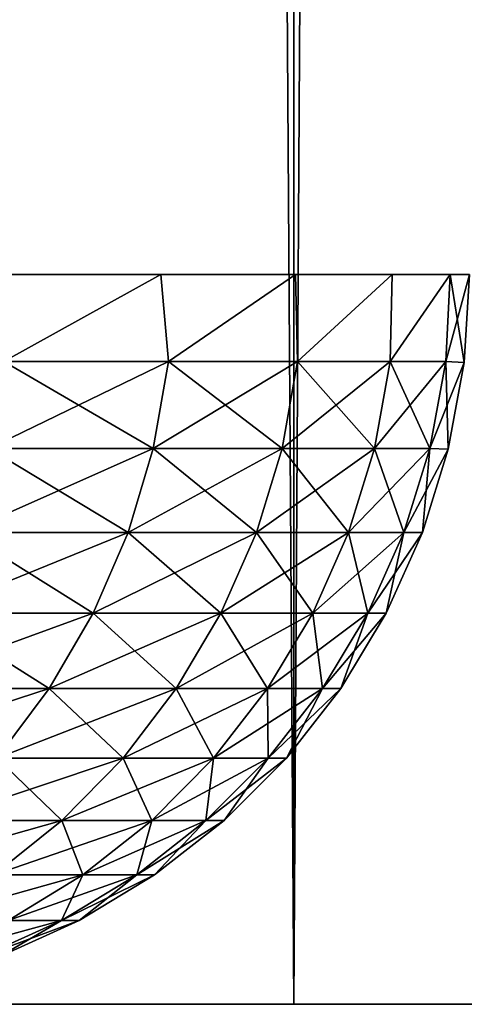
# Model space of a CAD drawing. Header units: millimetres. Extents: x -522 to 188, y -54 to 63.
# Tile 946 of 1056: x 11.284 to 11.893, y -36.8 to -35.451. Entities that reach past the tile are written whole.
import ezdxf

# ---------------------------------------------------------------- set-up
doc = ezdxf.new("R2010")
doc.units = ezdxf.units.MM
doc.header["$LTSCALE"] = 65.185185
for name, color, linetype in [('1', 7, 'CONTINUOUS'), ('2', 7, 'CONTINUOUS'), ('3', 7, 'CONTINUOUS'), ('8', 7, 'CONTINUOUS'), ('9', 7, 'CONTINUOUS')]:
    doc.layers.add(name, color=color, linetype=linetype)

msp = doc.modelspace()

# ---------------------------------------------------------------- linework, layer by layer
at = {"layer": '1', "color": 7, "linetype": 'CONTINUOUS'}
for points in [[(11.2583, 23, -6.5), (11.6593, 23, -5.7498), (11.2583, -36.8, -6.5), (11.2583, 23, -6.5)], [(11.2583, -36.8, -6.5), (11.6593, 23, -5.7498), (11.6593, -36.8, -5.7498), (11.2583, -36.8, -6.5)], [(11.6593, -36.8, -5.7498), (12.0104, 23, -4.9749), (12.0104, -36.8, -4.9749), (11.6593, -36.8, -5.7498)], [(11.6593, 23, -5.7498), (12.0104, 23, -4.9749), (11.6593, -36.8, -5.7498), (11.6593, 23, -5.7498)]]:
    msp.add_3dface(points, dxfattribs=at)
at = {"layer": '2', "color": 7, "linetype": 'CONTINUOUS'}
for points in [[(11.6593, -36.8, 5.7498), (11.2583, 23, 6.5), (11.2583, -36.8, 6.5), (11.6593, -36.8, 5.7498)], [(11.6593, 23, 5.7498), (11.2583, 23, 6.5), (11.6593, -36.8, 5.7498), (11.6593, 23, 5.7498)], [(12.0104, -36.8, 4.9749), (11.6593, 23, 5.7498), (11.6593, -36.8, 5.7498), (12.0104, -36.8, 4.9749)], [(12.0104, 23, 4.9749), (11.6593, 23, 5.7498), (12.0104, -36.8, 4.9749), (12.0104, 23, 4.9749)]]:
    msp.add_3dface(points, dxfattribs=at)
at = {"layer": '3', "color": 7, "linetype": 'CONTINUOUS'}
for points in [[(10.7102, -36.8, 5.4122), (11.6593, -36.8, 5.7498), (10.3248, -36.8, 6.1154), (10.7102, -36.8, 5.4122)], [(11.6593, -36.8, 5.7498), (11.2583, -36.8, 6.5), (10.3248, -36.8, 6.1154), (11.6593, -36.8, 5.7498)], [(11.2583, -36.8, -6.5), (11.6593, -36.8, -5.7498), (10.3248, -36.8, -6.1154), (11.2583, -36.8, -6.5)], [(10.3248, -36.8, -6.1154), (11.6593, -36.8, -5.7498), (10.7102, -36.8, -5.4122), (10.3248, -36.8, -6.1154)], [(11.0478, -36.8, 4.6847), (12.0104, -36.8, 4.9749), (10.7102, -36.8, 5.4122), (11.0478, -36.8, 4.6847)], [(12.0104, -36.8, 4.9749), (11.6593, -36.8, 5.7498), (10.7102, -36.8, 5.4122), (12.0104, -36.8, 4.9749)], [(10.7102, -36.8, -5.4122), (12.0104, -36.8, -4.9749), (11.0478, -36.8, -4.6847), (10.7102, -36.8, -5.4122)], [(11.6593, -36.8, -5.7498), (12.0104, -36.8, -4.9749), (10.7102, -36.8, -5.4122), (11.6593, -36.8, -5.7498)], [(11.336, -36.8, 3.9363), (12.3101, -36.8, 4.1788), (11.0478, -36.8, 4.6847), (11.336, -36.8, 3.9363)], [(12.3101, -36.8, 4.1788), (12.0104, -36.8, 4.9749), (11.0478, -36.8, 4.6847), (12.3101, -36.8, 4.1788)], [(11.0478, -36.8, -4.6847), (12.3101, -36.8, -4.1788), (11.336, -36.8, -3.9363), (11.0478, -36.8, -4.6847)], [(12.0104, -36.8, -4.9749), (12.3101, -36.8, -4.1788), (11.0478, -36.8, -4.6847), (12.0104, -36.8, -4.9749)], [(11.5736, -36.8, 3.1703), (12.557, -36.8, 3.3647), (11.336, -36.8, 3.9363), (11.5736, -36.8, 3.1703)], [(12.557, -36.8, 3.3647), (12.3101, -36.8, 4.1788), (11.336, -36.8, 3.9363), (12.557, -36.8, 3.3647)], [(11.336, -36.8, -3.9363), (12.557, -36.8, -3.3647), (11.5736, -36.8, -3.1703), (11.336, -36.8, -3.9363)], [(12.3101, -36.8, -4.1788), (12.557, -36.8, -3.3647), (11.336, -36.8, -3.9363), (12.3101, -36.8, -4.1788)], [(11.7595, -36.8, 2.3902), (12.7502, -36.8, 2.5362), (11.5736, -36.8, 3.1703), (11.7595, -36.8, 2.3902)], [(12.7502, -36.8, 2.5362), (12.557, -36.8, 3.3647), (11.5736, -36.8, 3.1703), (12.7502, -36.8, 2.5362)], [(12.557, -36.8, -3.3647), (12.7502, -36.8, -2.5362), (11.5736, -36.8, -3.1703), (12.557, -36.8, -3.3647)], [(11.5736, -36.8, -3.1703), (12.7502, -36.8, -2.5362), (11.7595, -36.8, -2.3902), (11.5736, -36.8, -3.1703)], [(11.8929, -36.8, 1.5994), (12.8888, -36.8, 1.6969), (11.7595, -36.8, 2.3902), (11.8929, -36.8, 1.5994)], [(12.8888, -36.8, 1.6969), (12.7502, -36.8, 2.5362), (11.7595, -36.8, 2.3902), (12.8888, -36.8, 1.6969)], [(12.7502, -36.8, -2.5362), (12.8888, -36.8, -1.6969), (11.7595, -36.8, -2.3902), (12.7502, -36.8, -2.5362)], [(11.7595, -36.8, -2.3902), (12.8888, -36.8, -1.6969), (11.8929, -36.8, -1.5994), (11.7595, -36.8, -2.3902)]]:
    msp.add_3dface(points, dxfattribs=at)
at = {"layer": '8', "color": 3, "linetype": 'CONTINUOUS'}
for points in [[(11.4772, -35.8, -3.1439), (11.2617, -35.9192, -3.8228), (11.2416, -35.8, -3.9035), (11.4772, -35.8, -3.1439)], [(11.4876, -35.9192, -3.0781), (11.2617, -35.9192, -3.8228), (11.4772, -35.8, -3.1439), (11.4876, -35.9192, -3.0781)], [(11.6615, -35.8, -2.3703), (11.4876, -35.9192, -3.0781), (11.4772, -35.8, -3.1439), (11.6615, -35.8, -2.3703)], [(11.6644, -35.9192, -2.3202), (11.4876, -35.9192, -3.0781), (11.6615, -35.8, -2.3703), (11.6644, -35.9192, -2.3202)], [(11.7938, -35.8, -1.5861), (11.6644, -35.9192, -2.3202), (11.6615, -35.8, -2.3703), (11.7938, -35.8, -1.5861)], [(11.7911, -35.9192, -1.5523), (11.6644, -35.9192, -2.3202), (11.7938, -35.8, -1.5861), (11.7911, -35.9192, -1.5523)], [(11.8674, -35.9192, -0.7778), (11.7911, -35.9192, -1.5523), (11.8734, -35.8, -0.7948), (11.8674, -35.9192, -0.7778)], [(11.8734, -35.8, -0.7948), (11.7911, -35.9192, -1.5523), (11.7938, -35.8, -1.5861), (11.8734, -35.8, -0.7948)], [(11.8927, -35.9205), (11.8674, -35.9192, -0.7778), (11.9, -35.8), (11.8927, -35.9205)], [(11.9, -35.8), (11.8674, -35.9192, -0.7778), (11.8734, -35.8, -0.7948), (11.9, -35.8)], [(11.4876, -35.9192, -3.0781), (11.2412, -36.0381, -3.8159), (11.2617, -35.9192, -3.8228), (11.4876, -35.9192, -3.0781)], [(11.4667, -36.0381, -3.0725), (11.2412, -36.0381, -3.8159), (11.4876, -35.9192, -3.0781), (11.4667, -36.0381, -3.0725)], [(11.6431, -36.0381, -2.316), (11.4667, -36.0381, -3.0725), (11.6644, -35.9192, -2.3202), (11.6431, -36.0381, -2.316)], [(11.6644, -35.9192, -2.3202), (11.4667, -36.0381, -3.0725), (11.4876, -35.9192, -3.0781), (11.6644, -35.9192, -2.3202)], [(11.7697, -36.0381, -1.5495), (11.6431, -36.0381, -2.316), (11.7911, -35.9192, -1.5523), (11.7697, -36.0381, -1.5495)], [(11.7911, -35.9192, -1.5523), (11.6431, -36.0381, -2.316), (11.6644, -35.9192, -2.3202), (11.7911, -35.9192, -1.5523)], [(11.8458, -36.0381, -0.7764), (11.7697, -36.0381, -1.5495), (11.8674, -35.9192, -0.7778), (11.8458, -36.0381, -0.7764)], [(11.8674, -35.9192, -0.7778), (11.7697, -36.0381, -1.5495), (11.7911, -35.9192, -1.5523), (11.8674, -35.9192, -0.7778)], [(11.8927, -35.9205), (11.8458, -36.0381, -0.7764), (11.8674, -35.9192, -0.7778), (11.8927, -35.9205)], [(11.8709, -36.0393), (11.8458, -36.0381, -0.7764), (11.8927, -35.9205), (11.8709, -36.0393)], [(11.4321, -36.1536, -3.0632), (11.2073, -36.1536, -3.8044), (11.4667, -36.0381, -3.0725), (11.4321, -36.1536, -3.0632)], [(11.4667, -36.0381, -3.0725), (11.2073, -36.1536, -3.8044), (11.2412, -36.0381, -3.8159), (11.4667, -36.0381, -3.0725)], [(11.608, -36.1536, -2.309), (11.4321, -36.1536, -3.0632), (11.6431, -36.0381, -2.316), (11.608, -36.1536, -2.309)], [(11.6431, -36.0381, -2.316), (11.4321, -36.1536, -3.0632), (11.4667, -36.0381, -3.0725), (11.6431, -36.0381, -2.316)], [(11.7697, -36.0381, -1.5495), (11.608, -36.1536, -2.309), (11.6431, -36.0381, -2.316), (11.7697, -36.0381, -1.5495)], [(11.7341, -36.1536, -1.5448), (11.608, -36.1536, -2.309), (11.7697, -36.0381, -1.5495), (11.7341, -36.1536, -1.5448)], [(11.8458, -36.0381, -0.7764), (11.7341, -36.1536, -1.5448), (11.7697, -36.0381, -1.5495), (11.8458, -36.0381, -0.7764)], [(11.8101, -36.1536, -0.7741), (11.7341, -36.1536, -1.5448), (11.8458, -36.0381, -0.7764), (11.8101, -36.1536, -0.7741)], [(11.8709, -36.0393), (11.8101, -36.1536, -0.7741), (11.8458, -36.0381, -0.7764), (11.8709, -36.0393)], [(11.8354, -36.1536), (11.8101, -36.1536, -0.7741), (11.8709, -36.0393), (11.8354, -36.1536)], [(11.3843, -36.2639, -3.0504), (11.1604, -36.2639, -3.7885), (11.4321, -36.1536, -3.0632), (11.3843, -36.2639, -3.0504)], [(11.4321, -36.1536, -3.0632), (11.1604, -36.2639, -3.7885), (11.2073, -36.1536, -3.8044), (11.4321, -36.1536, -3.0632)], [(11.5594, -36.2639, -2.2993), (11.3843, -36.2639, -3.0504), (11.608, -36.1536, -2.309), (11.5594, -36.2639, -2.2993)], [(11.608, -36.1536, -2.309), (11.3843, -36.2639, -3.0504), (11.4321, -36.1536, -3.0632), (11.608, -36.1536, -2.309)], [(11.7341, -36.1536, -1.5448), (11.5594, -36.2639, -2.2993), (11.608, -36.1536, -2.309), (11.7341, -36.1536, -1.5448)], [(11.6851, -36.2639, -1.5384), (11.5594, -36.2639, -2.2993), (11.7341, -36.1536, -1.5448), (11.6851, -36.2639, -1.5384)], [(11.8101, -36.1536, -0.7741), (11.6851, -36.2639, -1.5384), (11.7341, -36.1536, -1.5448), (11.8101, -36.1536, -0.7741)], [(11.7607, -36.2639, -0.7708), (11.6851, -36.2639, -1.5384), (11.8101, -36.1536, -0.7741), (11.7607, -36.2639, -0.7708)], [(11.7859, -36.2639), (11.7607, -36.2639, -0.7708), (11.8354, -36.1536), (11.7859, -36.2639)], [(11.8354, -36.1536), (11.7607, -36.2639, -0.7708), (11.8101, -36.1536, -0.7741), (11.8354, -36.1536)], [(11.3843, -36.2639, -3.0504), (11.1013, -36.3674, -3.7684), (11.1604, -36.2639, -3.7885), (11.3843, -36.2639, -3.0504)], [(11.324, -36.3674, -3.0343), (11.1013, -36.3674, -3.7684), (11.3843, -36.2639, -3.0504), (11.324, -36.3674, -3.0343)], [(11.5594, -36.2639, -2.2993), (11.324, -36.3674, -3.0343), (11.3843, -36.2639, -3.0504), (11.5594, -36.2639, -2.2993)], [(11.4982, -36.3674, -2.2871), (11.324, -36.3674, -3.0343), (11.5594, -36.2639, -2.2993), (11.4982, -36.3674, -2.2871)], [(11.6851, -36.2639, -1.5384), (11.4982, -36.3674, -2.2871), (11.5594, -36.2639, -2.2993), (11.6851, -36.2639, -1.5384)], [(11.6232, -36.3674, -1.5302), (11.4982, -36.3674, -2.2871), (11.6851, -36.2639, -1.5384), (11.6232, -36.3674, -1.5302)], [(11.7607, -36.2639, -0.7708), (11.6232, -36.3674, -1.5302), (11.6851, -36.2639, -1.5384), (11.7607, -36.2639, -0.7708)], [(11.6984, -36.3674, -0.7668), (11.6232, -36.3674, -1.5302), (11.7607, -36.2639, -0.7708), (11.6984, -36.3674, -0.7668)], [(11.7859, -36.2639), (11.6984, -36.3674, -0.7668), (11.7607, -36.2639, -0.7708), (11.7859, -36.2639)], [(11.7235, -36.3674), (11.6984, -36.3674, -0.7668), (11.7859, -36.2639), (11.7235, -36.3674)], [(11.2521, -36.4626, -3.015), (11.0308, -36.4626, -3.7444), (11.324, -36.3674, -3.0343), (11.2521, -36.4626, -3.015)], [(11.324, -36.3674, -3.0343), (11.0308, -36.4626, -3.7444), (11.1013, -36.3674, -3.7684), (11.324, -36.3674, -3.0343)], [(11.4252, -36.4626, -2.2726), (11.2521, -36.4626, -3.015), (11.4982, -36.3674, -2.2871), (11.4252, -36.4626, -2.2726)], [(11.4982, -36.3674, -2.2871), (11.2521, -36.4626, -3.015), (11.324, -36.3674, -3.0343), (11.4982, -36.3674, -2.2871)], [(11.5493, -36.4626, -1.5205), (11.4252, -36.4626, -2.2726), (11.6232, -36.3674, -1.5302), (11.5493, -36.4626, -1.5205)], [(11.6232, -36.3674, -1.5302), (11.4252, -36.4626, -2.2726), (11.4982, -36.3674, -2.2871), (11.6232, -36.3674, -1.5302)], [(11.624, -36.4626, -0.7619), (11.5493, -36.4626, -1.5205), (11.6984, -36.3674, -0.7668), (11.624, -36.4626, -0.7619)], [(11.6984, -36.3674, -0.7668), (11.5493, -36.4626, -1.5205), (11.6232, -36.3674, -1.5302), (11.6984, -36.3674, -0.7668)], [(11.649, -36.4626), (11.624, -36.4626, -0.7619), (11.7235, -36.3674), (11.649, -36.4626)], [(11.7235, -36.3674), (11.624, -36.4626, -0.7619), (11.6984, -36.3674, -0.7668), (11.7235, -36.3674)], [(11.4252, -36.4626, -2.2726), (11.1696, -36.5481, -2.9929), (11.2521, -36.4626, -3.015), (11.4252, -36.4626, -2.2726)], [(11.3414, -36.5481, -2.2559), (11.1696, -36.5481, -2.9929), (11.4252, -36.4626, -2.2726), (11.3414, -36.5481, -2.2559)], [(11.5493, -36.4626, -1.5205), (11.3414, -36.5481, -2.2559), (11.4252, -36.4626, -2.2726), (11.5493, -36.4626, -1.5205)], [(11.4646, -36.5481, -1.5093), (11.3414, -36.5481, -2.2559), (11.5493, -36.4626, -1.5205), (11.4646, -36.5481, -1.5093)], [(11.624, -36.4626, -0.7619), (11.4646, -36.5481, -1.5093), (11.5493, -36.4626, -1.5205), (11.624, -36.4626, -0.7619)], [(11.5388, -36.5481, -0.7563), (11.4646, -36.5481, -1.5093), (11.624, -36.4626, -0.7619), (11.5388, -36.5481, -0.7563)], [(11.649, -36.4626), (11.5388, -36.5481, -0.7563), (11.624, -36.4626, -0.7619), (11.649, -36.4626)], [(11.5636, -36.5481), (11.5388, -36.5481, -0.7563), (11.649, -36.4626), (11.5636, -36.5481)], [(11.3414, -36.5481, -2.2559), (11.0777, -36.6227, -2.9683), (11.1696, -36.5481, -2.9929), (11.3414, -36.5481, -2.2559)], [(11.2481, -36.6227, -2.2374), (11.0777, -36.6227, -2.9683), (11.3414, -36.5481, -2.2559), (11.2481, -36.6227, -2.2374)], [(11.3703, -36.6227, -1.4969), (11.2481, -36.6227, -2.2374), (11.4646, -36.5481, -1.5093), (11.3703, -36.6227, -1.4969)], [(11.4646, -36.5481, -1.5093), (11.2481, -36.6227, -2.2374), (11.3414, -36.5481, -2.2559), (11.4646, -36.5481, -1.5093)], [(11.4439, -36.6227, -0.7501), (11.3703, -36.6227, -1.4969), (11.5388, -36.5481, -0.7563), (11.4439, -36.6227, -0.7501)], [(11.5388, -36.5481, -0.7563), (11.3703, -36.6227, -1.4969), (11.4646, -36.5481, -1.5093), (11.5388, -36.5481, -0.7563)], [(11.5636, -36.5481), (11.4439, -36.6227, -0.7501), (11.5388, -36.5481, -0.7563), (11.5636, -36.5481)], [(11.4685, -36.6227), (11.4439, -36.6227, -0.7501), (11.5636, -36.5481), (11.4685, -36.6227)], [(11.3703, -36.6227, -1.4969), (11.1467, -36.6853, -2.2172), (11.2481, -36.6227, -2.2374), (11.3703, -36.6227, -1.4969)], [(11.2678, -36.6853, -1.4834), (11.1467, -36.6853, -2.2172), (11.3703, -36.6227, -1.4969), (11.2678, -36.6853, -1.4834)], [(11.4439, -36.6227, -0.7501), (11.2678, -36.6853, -1.4834), (11.3703, -36.6227, -1.4969), (11.4439, -36.6227, -0.7501)], [(11.3407, -36.6853, -0.7433), (11.2678, -36.6853, -1.4834), (11.4439, -36.6227, -0.7501), (11.3407, -36.6853, -0.7433)], [(11.4685, -36.6227), (11.3407, -36.6853, -0.7433), (11.4439, -36.6227, -0.7501), (11.4685, -36.6227)], [(11.365, -36.6853), (11.3407, -36.6853, -0.7433), (11.4685, -36.6227), (11.365, -36.6853)], [(11.3407, -36.6853, -0.7433), (11.1585, -36.7349, -1.4691), (11.2678, -36.6853, -1.4834), (11.3407, -36.6853, -0.7433)], [(11.2307, -36.7349, -0.7361), (11.1585, -36.7349, -1.4691), (11.3407, -36.6853, -0.7433), (11.2307, -36.7349, -0.7361)], [(11.365, -36.6853), (11.2307, -36.7349, -0.7361), (11.3407, -36.6853, -0.7433), (11.365, -36.6853)], [(11.2548, -36.7349), (11.2307, -36.7349, -0.7361), (11.365, -36.6853), (11.2548, -36.7349)]]:
    msp.add_3dface(points, dxfattribs=at)
at = {"layer": '9', "color": 3, "linetype": 'CONTINUOUS'}
for points in [[(11.2416, -35.8, 3.9035), (11.2617, -35.9192, 3.8228), (11.4772, -35.8, 3.1439), (11.2416, -35.8, 3.9035)], [(11.2617, -35.9192, 3.8228), (11.4876, -35.9192, 3.0781), (11.4772, -35.8, 3.1439), (11.2617, -35.9192, 3.8228)], [(11.4772, -35.8, 3.1439), (11.4876, -35.9192, 3.0781), (11.6615, -35.8, 2.3703), (11.4772, -35.8, 3.1439)], [(11.4876, -35.9192, 3.0781), (11.6644, -35.9192, 2.3202), (11.6615, -35.8, 2.3703), (11.4876, -35.9192, 3.0781)], [(11.6615, -35.8, 2.3703), (11.6644, -35.9192, 2.3202), (11.7938, -35.8, 1.5861), (11.6615, -35.8, 2.3703)], [(11.6644, -35.9192, 2.3202), (11.7911, -35.9192, 1.5523), (11.7938, -35.8, 1.5861), (11.6644, -35.9192, 2.3202)], [(11.7911, -35.9192, 1.5523), (11.8674, -35.9192, 0.7778), (11.8734, -35.8, 0.7948), (11.7911, -35.9192, 1.5523)], [(11.7938, -35.8, 1.5861), (11.7911, -35.9192, 1.5523), (11.8734, -35.8, 0.7948), (11.7938, -35.8, 1.5861)], [(11.8674, -35.9192, 0.7778), (11.8927, -35.9205), (11.8734, -35.8, 0.7948), (11.8674, -35.9192, 0.7778)], [(11.8927, -35.9205), (11.9, -35.8), (11.8734, -35.8, 0.7948), (11.8927, -35.9205)], [(11.2412, -36.0381, 3.8159), (11.4667, -36.0381, 3.0725), (11.2617, -35.9192, 3.8228), (11.2412, -36.0381, 3.8159)], [(11.2617, -35.9192, 3.8228), (11.4667, -36.0381, 3.0725), (11.4876, -35.9192, 3.0781), (11.2617, -35.9192, 3.8228)], [(11.4667, -36.0381, 3.0725), (11.6431, -36.0381, 2.316), (11.4876, -35.9192, 3.0781), (11.4667, -36.0381, 3.0725)], [(11.4876, -35.9192, 3.0781), (11.6431, -36.0381, 2.316), (11.6644, -35.9192, 2.3202), (11.4876, -35.9192, 3.0781)], [(11.6431, -36.0381, 2.316), (11.7697, -36.0381, 1.5495), (11.6644, -35.9192, 2.3202), (11.6431, -36.0381, 2.316)], [(11.6644, -35.9192, 2.3202), (11.7697, -36.0381, 1.5495), (11.7911, -35.9192, 1.5523), (11.6644, -35.9192, 2.3202)], [(11.7697, -36.0381, 1.5495), (11.8458, -36.0381, 0.7764), (11.7911, -35.9192, 1.5523), (11.7697, -36.0381, 1.5495)], [(11.7911, -35.9192, 1.5523), (11.8458, -36.0381, 0.7764), (11.8674, -35.9192, 0.7778), (11.7911, -35.9192, 1.5523)], [(11.8458, -36.0381, 0.7764), (11.8709, -36.0393), (11.8674, -35.9192, 0.7778), (11.8458, -36.0381, 0.7764)], [(11.8709, -36.0393), (11.8927, -35.9205), (11.8674, -35.9192, 0.7778), (11.8709, -36.0393)], [(11.2073, -36.1536, 3.8044), (11.4321, -36.1536, 3.0632), (11.2412, -36.0381, 3.8159), (11.2073, -36.1536, 3.8044)], [(11.2412, -36.0381, 3.8159), (11.4321, -36.1536, 3.0632), (11.4667, -36.0381, 3.0725), (11.2412, -36.0381, 3.8159)], [(11.4321, -36.1536, 3.0632), (11.608, -36.1536, 2.309), (11.4667, -36.0381, 3.0725), (11.4321, -36.1536, 3.0632)], [(11.4667, -36.0381, 3.0725), (11.608, -36.1536, 2.309), (11.6431, -36.0381, 2.316), (11.4667, -36.0381, 3.0725)], [(11.608, -36.1536, 2.309), (11.7341, -36.1536, 1.5448), (11.6431, -36.0381, 2.316), (11.608, -36.1536, 2.309)], [(11.6431, -36.0381, 2.316), (11.7341, -36.1536, 1.5448), (11.7697, -36.0381, 1.5495), (11.6431, -36.0381, 2.316)], [(11.7341, -36.1536, 1.5448), (11.8101, -36.1536, 0.7741), (11.7697, -36.0381, 1.5495), (11.7341, -36.1536, 1.5448)], [(11.7697, -36.0381, 1.5495), (11.8101, -36.1536, 0.7741), (11.8458, -36.0381, 0.7764), (11.7697, -36.0381, 1.5495)], [(11.8101, -36.1536, 0.7741), (11.8354, -36.1536), (11.8458, -36.0381, 0.7764), (11.8101, -36.1536, 0.7741)], [(11.8354, -36.1536), (11.8709, -36.0393), (11.8458, -36.0381, 0.7764), (11.8354, -36.1536)], [(11.1604, -36.2639, 3.7885), (11.3843, -36.2639, 3.0504), (11.2073, -36.1536, 3.8044), (11.1604, -36.2639, 3.7885)], [(11.2073, -36.1536, 3.8044), (11.3843, -36.2639, 3.0504), (11.4321, -36.1536, 3.0632), (11.2073, -36.1536, 3.8044)], [(11.3843, -36.2639, 3.0504), (11.5594, -36.2639, 2.2993), (11.4321, -36.1536, 3.0632), (11.3843, -36.2639, 3.0504)], [(11.4321, -36.1536, 3.0632), (11.5594, -36.2639, 2.2993), (11.608, -36.1536, 2.309), (11.4321, -36.1536, 3.0632)], [(11.5594, -36.2639, 2.2993), (11.6851, -36.2639, 1.5384), (11.608, -36.1536, 2.309), (11.5594, -36.2639, 2.2993)], [(11.608, -36.1536, 2.309), (11.6851, -36.2639, 1.5384), (11.7341, -36.1536, 1.5448), (11.608, -36.1536, 2.309)], [(11.6851, -36.2639, 1.5384), (11.7607, -36.2639, 0.7708), (11.7341, -36.1536, 1.5448), (11.6851, -36.2639, 1.5384)], [(11.7341, -36.1536, 1.5448), (11.7607, -36.2639, 0.7708), (11.8101, -36.1536, 0.7741), (11.7341, -36.1536, 1.5448)], [(11.7607, -36.2639, 0.7708), (11.7859, -36.2639), (11.8101, -36.1536, 0.7741), (11.7607, -36.2639, 0.7708)], [(11.7859, -36.2639), (11.8354, -36.1536), (11.8101, -36.1536, 0.7741), (11.7859, -36.2639)], [(11.1013, -36.3674, 3.7684), (11.324, -36.3674, 3.0343), (11.1604, -36.2639, 3.7885), (11.1013, -36.3674, 3.7684)], [(11.1604, -36.2639, 3.7885), (11.324, -36.3674, 3.0343), (11.3843, -36.2639, 3.0504), (11.1604, -36.2639, 3.7885)], [(11.324, -36.3674, 3.0343), (11.4982, -36.3674, 2.2871), (11.3843, -36.2639, 3.0504), (11.324, -36.3674, 3.0343)], [(11.3843, -36.2639, 3.0504), (11.4982, -36.3674, 2.2871), (11.5594, -36.2639, 2.2993), (11.3843, -36.2639, 3.0504)], [(11.4982, -36.3674, 2.2871), (11.6232, -36.3674, 1.5302), (11.5594, -36.2639, 2.2993), (11.4982, -36.3674, 2.2871)], [(11.5594, -36.2639, 2.2993), (11.6232, -36.3674, 1.5302), (11.6851, -36.2639, 1.5384), (11.5594, -36.2639, 2.2993)], [(11.6232, -36.3674, 1.5302), (11.6984, -36.3674, 0.7668), (11.6851, -36.2639, 1.5384), (11.6232, -36.3674, 1.5302)], [(11.6851, -36.2639, 1.5384), (11.6984, -36.3674, 0.7668), (11.7607, -36.2639, 0.7708), (11.6851, -36.2639, 1.5384)], [(11.6984, -36.3674, 0.7668), (11.7235, -36.3674), (11.7607, -36.2639, 0.7708), (11.6984, -36.3674, 0.7668)], [(11.7235, -36.3674), (11.7859, -36.2639), (11.7607, -36.2639, 0.7708), (11.7235, -36.3674)], [(11.1013, -36.3674, 3.7684), (11.2521, -36.4626, 3.015), (11.324, -36.3674, 3.0343), (11.1013, -36.3674, 3.7684)], [(11.2521, -36.4626, 3.015), (11.4252, -36.4626, 2.2726), (11.324, -36.3674, 3.0343), (11.2521, -36.4626, 3.015)], [(11.324, -36.3674, 3.0343), (11.4252, -36.4626, 2.2726), (11.4982, -36.3674, 2.2871), (11.324, -36.3674, 3.0343)], [(11.4252, -36.4626, 2.2726), (11.5493, -36.4626, 1.5205), (11.4982, -36.3674, 2.2871), (11.4252, -36.4626, 2.2726)], [(11.4982, -36.3674, 2.2871), (11.5493, -36.4626, 1.5205), (11.6232, -36.3674, 1.5302), (11.4982, -36.3674, 2.2871)], [(11.5493, -36.4626, 1.5205), (11.624, -36.4626, 0.7619), (11.6232, -36.3674, 1.5302), (11.5493, -36.4626, 1.5205)], [(11.6232, -36.3674, 1.5302), (11.624, -36.4626, 0.7619), (11.6984, -36.3674, 0.7668), (11.6232, -36.3674, 1.5302)], [(11.624, -36.4626, 0.7619), (11.649, -36.4626), (11.6984, -36.3674, 0.7668), (11.624, -36.4626, 0.7619)], [(11.649, -36.4626), (11.7235, -36.3674), (11.6984, -36.3674, 0.7668), (11.649, -36.4626)], [(11.1696, -36.5481, 2.9929), (11.3414, -36.5481, 2.2559), (11.2521, -36.4626, 3.015), (11.1696, -36.5481, 2.9929)], [(11.2521, -36.4626, 3.015), (11.3414, -36.5481, 2.2559), (11.4252, -36.4626, 2.2726), (11.2521, -36.4626, 3.015)], [(11.3414, -36.5481, 2.2559), (11.4646, -36.5481, 1.5093), (11.4252, -36.4626, 2.2726), (11.3414, -36.5481, 2.2559)], [(11.4252, -36.4626, 2.2726), (11.4646, -36.5481, 1.5093), (11.5493, -36.4626, 1.5205), (11.4252, -36.4626, 2.2726)], [(11.4646, -36.5481, 1.5093), (11.5388, -36.5481, 0.7563), (11.5493, -36.4626, 1.5205), (11.4646, -36.5481, 1.5093)], [(11.5493, -36.4626, 1.5205), (11.5388, -36.5481, 0.7563), (11.624, -36.4626, 0.7619), (11.5493, -36.4626, 1.5205)], [(11.5388, -36.5481, 0.7563), (11.5636, -36.5481), (11.624, -36.4626, 0.7619), (11.5388, -36.5481, 0.7563)], [(11.5636, -36.5481), (11.649, -36.4626), (11.624, -36.4626, 0.7619), (11.5636, -36.5481)], [(11.1696, -36.5481, 2.9929), (11.2481, -36.6227, 2.2374), (11.3414, -36.5481, 2.2559), (11.1696, -36.5481, 2.9929)], [(11.2481, -36.6227, 2.2374), (11.3703, -36.6227, 1.4969), (11.3414, -36.5481, 2.2559), (11.2481, -36.6227, 2.2374)], [(11.3414, -36.5481, 2.2559), (11.3703, -36.6227, 1.4969), (11.4646, -36.5481, 1.5093), (11.3414, -36.5481, 2.2559)], [(11.3703, -36.6227, 1.4969), (11.4439, -36.6227, 0.7501), (11.4646, -36.5481, 1.5093), (11.3703, -36.6227, 1.4969)], [(11.4646, -36.5481, 1.5093), (11.4439, -36.6227, 0.7501), (11.5388, -36.5481, 0.7563), (11.4646, -36.5481, 1.5093)], [(11.4439, -36.6227, 0.7501), (11.4685, -36.6227), (11.5388, -36.5481, 0.7563), (11.4439, -36.6227, 0.7501)], [(11.4685, -36.6227), (11.5636, -36.5481), (11.5388, -36.5481, 0.7563), (11.4685, -36.6227)], [(11.2481, -36.6227, 2.2374), (11.2678, -36.6853, 1.4834), (11.3703, -36.6227, 1.4969), (11.2481, -36.6227, 2.2374)], [(11.2678, -36.6853, 1.4834), (11.3407, -36.6853, 0.7433), (11.3703, -36.6227, 1.4969), (11.2678, -36.6853, 1.4834)], [(11.3407, -36.6853, 0.7433), (11.365, -36.6853), (11.4439, -36.6227, 0.7501), (11.3407, -36.6853, 0.7433)], [(11.3703, -36.6227, 1.4969), (11.3407, -36.6853, 0.7433), (11.4439, -36.6227, 0.7501), (11.3703, -36.6227, 1.4969)], [(11.365, -36.6853), (11.4685, -36.6227), (11.4439, -36.6227, 0.7501), (11.365, -36.6853)], [(11.2307, -36.7349, 0.7361), (11.2548, -36.7349), (11.3407, -36.6853, 0.7433), (11.2307, -36.7349, 0.7361)], [(11.2678, -36.6853, 1.4834), (11.2307, -36.7349, 0.7361), (11.3407, -36.6853, 0.7433), (11.2678, -36.6853, 1.4834)], [(11.2548, -36.7349), (11.365, -36.6853), (11.3407, -36.6853, 0.7433), (11.2548, -36.7349)]]:
    msp.add_3dface(points, dxfattribs=at)

doc.saveas('drawing.dxf')
